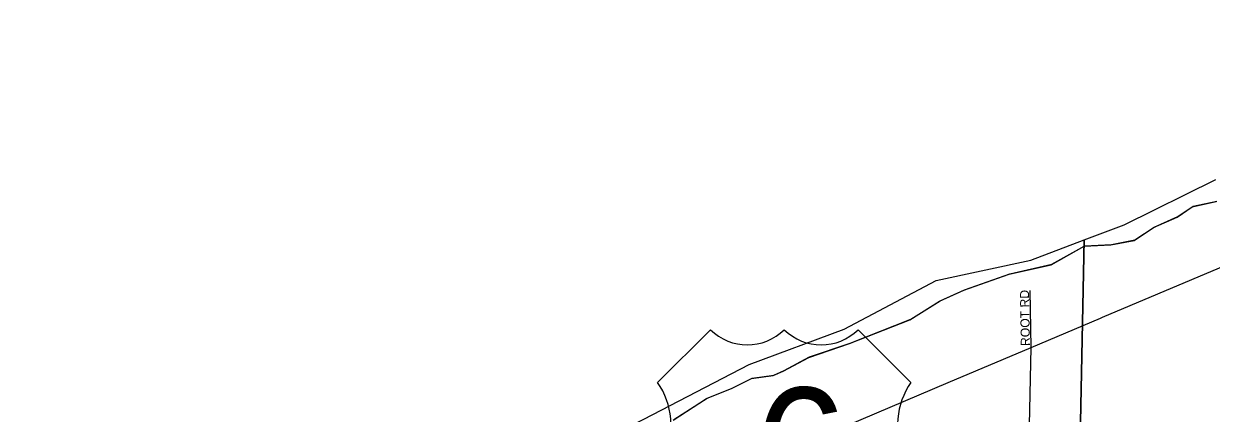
# Model space of a CAD drawing. Extents: x 1857828 to 2277390, y 930619 to 1324581.
# Drawn here: x 2063890 to 2070415, y 1268961 to 1271100 of the extents above; entities that cross this region are included whole.
import ezdxf

# ---------------------------------------------------------------- set-up
doc = ezdxf.new("R2010")
doc.units = 0
for name, color, linetype in [('GM_X_City_Street', 7, 'Continuous'), ('GM_X_City_Street_Text', 7, 'Continuous'), ('GM_X_Corporation', 7, 'Continuous'), ('GM_X_County', 7, 'Continuous'), ('GM_X_Major_Lake', 7, 'Continuous'), ('GM_X_Township', 7, 'Continuous'), ('GM_X_US_Route', 7, 'Continuous'), ('GM_X_US_Shield', 7, 'Continuous')]:
    doc.layers.add(name, color=color, linetype=linetype)

msp = doc.modelspace()

# ---------------------------------------------------------------- linework, layer by layer
at = {"layer": 'GM_X_City_Street'}
for points in [[(2069425.6, 1269321.7), (2069420.2, 1269635.3)], [(2069311.6, 1263047.1), (2069304.8, 1263642.6), (2069305.3, 1263678.6), (2069313.4, 1264090.5), (2069336.3, 1265156), (2069343.3, 1265483.3), (2069349.8, 1265788.3), (2069357.4, 1266143.8), (2069363.6, 1266430.7), (2069381.3, 1267254.1), (2069390.8, 1267700.4), (2069425.6, 1269321.7)]]:
    msp.add_lwpolyline(points, dxfattribs=at)
at = {"layer": 'GM_X_Corporation'}
for points in [[(2071277.2, 1267572.7), (2069669, 1267544.3), (2069716.7, 1269912.6), (2069937, 1269996.1), (2070440.6, 1270244.9)], [(2063643.3, 1267269.3), (2064156.9, 1267435.9), (2064666.5, 1267608.4), (2065194.1, 1267973.6), (2065719.8, 1268029.7), (2066241.4, 1268330.7), (2066773.1, 1268667.9), (2067296.7, 1268928.7), (2067876.6, 1269227.7), (2068398.2, 1269422.3), (2068903.8, 1269689.2), (2069423.4, 1269801.5), (2069716.7, 1269912.6), (2069669, 1267544.3), (2069654.7, 1266118.1), (2069430.1, 1259753.9)]]:
    msp.add_lwpolyline(points, dxfattribs=at)
at = {"layer": 'GM_X_County'}
msp.add_lwpolyline([(2067457.6, 1268923.6), (2067641.3, 1269041.2), (2067779.3, 1269096.3), (2067889.2, 1269151.3), (2068007.4, 1269168.1), (2068063.4, 1269192.6), (2068203.3, 1269267.8), (2068427.4, 1269343.5), (2068759.4, 1269474.2), (2068921.1, 1269575.7), (2069055, 1269636.8), (2069305.1, 1269724.8), (2069535.4, 1269776.5), (2069717.2, 1269878), (2069863.6, 1269885), (2069991.8, 1269910), (2070097.6, 1269980.9), (2070227.5, 1270038), (2070311.3, 1270094.8), (2070441.5, 1270123.7)], dxfattribs=at)
at = {"layer": 'GM_X_Major_Lake'}
msp.add_lwpolyline([(2067461.8, 1268926.1), (2067645.4, 1269043.8), (2067783.4, 1269098.9), (2067893.3, 1269153.8), (2068011.6, 1269170.6), (2068067.5, 1269195.1), (2068207.4, 1269270.3), (2068431.5, 1269346.1), (2068763.5, 1269476.8), (2068925.2, 1269578.2), (2069059.1, 1269639.3), (2069309.2, 1269727.3), (2069539.6, 1269779), (2069721.3, 1269880.6), (2069867.7, 1269887.6), (2069995.9, 1269912.5), (2070101.7, 1269983.5), (2070231.7, 1270040.5), (2070315.5, 1270097.3), (2070445.7, 1270126.3)], dxfattribs=at)
at = {"layer": 'GM_X_Township'}
msp.add_lwpolyline([(2067457.6, 1268923.6), (2067641.3, 1269041.2), (2067779.3, 1269096.3), (2067889.2, 1269151.3), (2068007.4, 1269168.1), (2068063.4, 1269192.6), (2068203.3, 1269267.8), (2068427.4, 1269343.5), (2068759.4, 1269474.2), (2068921.1, 1269575.7), (2069055, 1269636.8), (2069305.1, 1269724.8), (2069535.4, 1269776.5), (2069717.2, 1269878), (2069863.6, 1269885), (2069991.8, 1269910), (2070097.6, 1269980.9), (2070227.5, 1270038), (2070311.3, 1270094.8), (2070441.5, 1270123.7)], dxfattribs=at)
at = {"layer": 'GM_X_US_Route'}
for points in [[(2069806.5, 1269482.6), (2069818.5, 1269487.7), (2071407.3, 1270158.9), (2071445.1, 1270174.9), (2072089.4, 1270459.9), (2072418.6, 1270605.6), (2072718.7, 1270730.1), (2073609.9, 1271099.8)], [(2069473.2, 1269341.8), (2069806.5, 1269482.6)], [(2063597, 1266910.5), (2063913.2, 1267039.8), (2064681.2, 1267353.7), (2065031.6, 1267497), (2065453.6, 1267669.5), (2065855, 1267833.6), (2067336.5, 1268439.3), (2067637.9, 1268562.5), (2068491.9, 1268925.8), (2068969.6, 1269129.1), (2069425.6, 1269321.7), (2069473.2, 1269341.8)]]:
    msp.add_lwpolyline(points, dxfattribs=at)
at = {"layer": 'GM_X_US_Shield'}
for p, q in [((2067662.6, 1269419.7), (2067372.6, 1269129.7)), ((2068764.8, 1269129.7), (2068474.8, 1269419.7))]:
    msp.add_line(p, q, dxfattribs=at)
for centre, radius, start, end in [((2067865.7, 1269626.8), 290, 225.573, 314.427), ((2068271.7, 1269626.8), 290, 225.573, 314.427), ((2067040, 1268896.8), 406.1, 334.54712, 35.00093), ((2069097.4, 1268896.8), 406.1, 144.99907, 205.45288)]:
    msp.add_arc(centre, radius, start, end, dxfattribs=at)

# ---------------------------------------------------------------- texts
at = {"layer": 'GM_X_City_Street_Text'}
msp.add_text('ROOT RD', height=50, rotation=90.93873, dxfattribs=at).set_placement((2069418.9, 1269330.5))
at = {"layer": 'GM_X_US_Shield'}
msp.add_text('6', height=696.1, dxfattribs=at).set_placement((2067900.5, 1268404.6))

doc.saveas('drawing.dxf')
